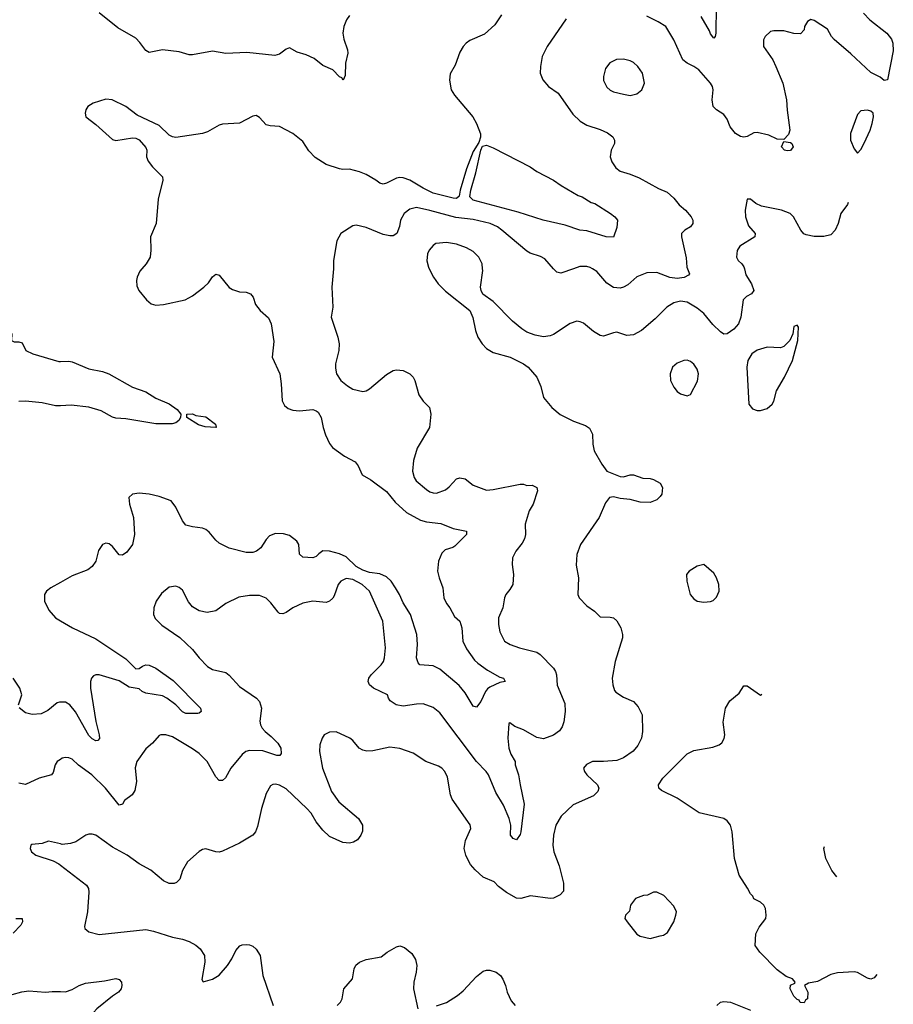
# Model space of a CAD drawing. Header units: inches. Extents: x 1173000 to 1307049, y 522583 to 678455.
# Tile 391 of 617: x 1289755 to 1294985, y 575597 to 581490. Entities that reach past the tile are written whole.
import ezdxf

# ---------------------------------------------------------------- set-up
doc = ezdxf.new("R2010")
doc.units = ezdxf.units.IN
doc.header["$MEASUREMENT"] = 0
for name, color, linetype in [('B2587', 7, 'Continuous'), ('B2597', 7, 'Continuous'), ('B2598', 7, 'Continuous')]:
    doc.layers.add(name, color=color, linetype=linetype)

msp = doc.modelspace()

# ---------------------------------------------------------------- linework, layer by layer
at = {"layer": 'B2587', "color": 5}
for points, elevation in [([(1289546.3, 580000), (1289552.5, 579992.5), (1289595.3, 579870), (1289615.8, 579775.8), (1289656.3, 579670), (1289670.4, 579650.4), (1289698.8, 579630), (1289707.3, 579610), (1289706, 579570), (1289722.8, 579562.8), (1289750, 579563), (1289770, 579556), (1289792.4, 579510), (1289834, 579490), (1289990, 579444.2), (1290000, 579444.5)], 880), ([(1290000, 579180.2), (1289970, 579179.2), (1289890, 579197.3), (1289790, 579208), (1289750, 579204.7)], 880), ([(1290000, 578122.8), (1289940.7, 578090), (1289916.3, 578070), (1289903, 578050), (1289903.1, 578010), (1289930, 577956.3), (1289970.5, 577910), (1290000, 577892.3)], 920), ([(1289748.6, 577390), (1289767.7, 577450), (1289756.8, 577490), (1289716.9, 577550)], 920), ([(1290000, 577406.3), (1289993.4, 577406.6), (1289978.8, 577401.2), (1289924.6, 577355.4), (1289884.3, 577335.7), (1289830, 577330.8), (1289790, 577341.7), (1289751.1, 577371.1)], 920), ([(1290000, 577063.1), (1289978.8, 577050), (1289967.7, 577030), (1289955.2, 576984.8), (1289944.7, 576970), (1289871.3, 576950), (1289790, 576913.3), (1289750, 576920.5)], 940), ([(1290000, 576556.7), (1289927.1, 576572.9), (1289890, 576559), (1289827.1, 576552.9), (1289822, 576550), (1289818, 576530), (1289826, 576510), (1289851.3, 576490), (1289955.8, 576455.8), (1289990, 576438), (1290000, 576430.3)], 960), ([(1289731.6, 576111.6), (1289770.7, 576110), (1289772.2, 576090), (1289761.3, 576070), (1289716.7, 576023.3)], 940), ([(1289710, 575655.8), (1289767.4, 575672.6), (1289810, 575678.3), (1289910, 575668.9), (1289950, 575674.6), (1290000, 575673.3)], 940)]:
    msp.add_lwpolyline(points, dxfattribs=dict(at, elevation=elevation))
at = {"layer": 'B2597', "color": 5}
for points, elevation in [([(1292206.4, 580000), (1292232, 579950), (1292260.9, 579910), (1292304.6, 579864.6), (1292450.6, 579750), (1292467.1, 579707.1), (1292483, 579630), (1292498, 579590), (1292523, 579550), (1292550, 579523), (1292590, 579499.1), (1292690.6, 579470.6), (1292770, 579431), (1292798, 579410), (1292850.8, 579350), (1292874.9, 579294.9), (1292890.8, 579230), (1292940.7, 579170), (1292990, 579128), (1293070, 579087.7), (1293142.5, 579062.5), (1293165.8, 579045.8), (1293184.9, 579010), (1293186, 578950), (1293194.9, 578910), (1293239.5, 578830), (1293268.9, 578788.9), (1293350, 578755.5), (1293370, 578753.4), (1293410, 578765.5), (1293430, 578765.5), (1293486, 578746), (1293530, 578744.9), (1293550, 578739.1), (1293590, 578716), (1293602, 578690), (1293598, 578650), (1293590, 578637.2), (1293570, 578616), (1293530, 578600.9), (1293470, 578603.6), (1293410, 578619.5), (1293350, 578624.5), (1293310, 578634), (1293286, 578630), (1293261.4, 578598.6), (1293224.4, 578510), (1293113.1, 578350), (1293090.3, 578290), (1293085.5, 578225.5), (1293101.1, 578150), (1293096.5, 578050), (1293104.2, 578030), (1293150, 577982.6), (1293196.4, 577950), (1293230, 577915.5), (1293290, 577914.9), (1293310.6, 577910), (1293330, 577893), (1293353.4, 577850), (1293363.1, 577810), (1293363.1, 577790), (1293319.3, 577650), (1293302, 577550), (1293305.3, 577510), (1293315.6, 577475.6), (1293324.6, 577464.6), (1293370, 577435.3), (1293430, 577410.4), (1293458.2, 577378.2), (1293481.3, 577330), (1293482.6, 577230), (1293477, 577190), (1293454.7, 577145.3), (1293426.7, 577113.3), (1293370, 577072), (1293330, 577057), (1293250, 577049.6), (1293184.7, 577050), (1293147.3, 577032.7), (1293130.6, 577010), (1293135.5, 576990), (1293150, 576970.7), (1293214.8, 576910), (1293222, 576890), (1293216.3, 576870), (1293190, 576844.5), (1293069, 576791), (1292995.8, 576724.2), (1292964.9, 576670), (1292950.3, 576610), (1292946.5, 576550), (1292951.7, 576510), (1292985.2, 576425.2), (1293010, 576322), (1293010, 576275.3), (1292990, 576251.8), (1292950, 576233.3), (1292930, 576229.6), (1292813.2, 576246.8), (1292754, 576230), (1292730, 576232.7), (1292670, 576267), (1292622.2, 576302.2), (1292594.5, 576330), (1292530, 576358.9), (1292481.4, 576401.4), (1292453.8, 576433.8), (1292439.1, 576459.1), (1292425.2, 576490), (1292416.3, 576530), (1292423, 576577), (1292454.7, 576650), (1292451.1, 576671.1), (1292344.1, 576824.1), (1292334.3, 576850), (1292316.3, 576956.3), (1292299.5, 576990), (1292282, 577010), (1292261.8, 577021.8), (1292186.6, 577050), (1292110, 577100.4), (1292030, 577128.8), (1291970, 577135.5), (1291870, 577115), (1291833.1, 577113.1), (1291810, 577118.3), (1291787.6, 577130), (1291750, 577176.2), (1291732.3, 577190), (1291650, 577228), (1291610, 577226), (1291577.3, 577210), (1291565.5, 577190), (1291552.4, 577150), (1291550.5, 577109.5), (1291567, 577010), (1291622.3, 576870), (1291665.3, 576810), (1291782.3, 576710), (1291806.3, 576670), (1291806.8, 576633.2), (1291797.8, 576610), (1291777.5, 576582.5), (1291752.8, 576567.2), (1291730, 576562.5), (1291690, 576565.6), (1291610, 576601.7), (1291570, 576639.7), (1291529.7, 576690), (1291500.3, 576740.3), (1291474.7, 576770), (1291350, 576887.4), (1291310, 576908.2), (1291285.5, 576914.5), (1291270, 576913.6), (1291256.1, 576903.9), (1291230, 576859), (1291203.1, 576770), (1291178, 576662), (1291166.7, 576630), (1291151.2, 576608.8), (1291070, 576561.3), (1290970, 576513.3), (1290950, 576508), (1290930, 576509.6), (1290870, 576527), (1290850, 576523.7), (1290830, 576512.7), (1290759.1, 576450), (1290730, 576399), (1290713.4, 576346.6), (1290694.2, 576325.8), (1290680.5, 576319.5), (1290650, 576319.5), (1290616.6, 576336.6), (1290540.1, 576400.1), (1290470, 576438.4), (1290398, 576490), (1290310, 576538.7), (1290210, 576609.5), (1290190, 576615.6), (1290170, 576616.2), (1290151.3, 576610), (1290090.4, 576569.6), (1290059.9, 576560.1), (1290010, 576554.5), (1290000, 576556.7)], 960), ([(1290487.1, 580000), (1290474.5, 579985.5), (1290458.5, 579950), (1290454.6, 579930), (1290456.5, 579896.5), (1290468.4, 579870), (1290513.8, 579813.8), (1290542, 579790), (1290570, 579782), (1290615.2, 579784.8), (1290746.7, 579813.3), (1290790, 579837), (1290857.6, 579890), (1290884.5, 579915.5), (1290910, 579950.8), (1290930, 579966.8), (1290950, 579961), (1291010, 579886.8), (1291030, 579874.8), (1291070, 579860.7), (1291110, 579859.1), (1291136, 579850), (1291153.4, 579830), (1291166.2, 579786.2), (1291194.8, 579750), (1291245.1, 579705.1), (1291261.3, 579670), (1291275.9, 579564.1), (1291267.2, 579470), (1291311.6, 579370), (1291320.9, 579310), (1291325.5, 579210), (1291341.3, 579181.3), (1291363.2, 579163.2), (1291390, 579154), (1291430, 579150.3), (1291510, 579156.5), (1291530, 579150.3), (1291540.9, 579140.9), (1291559.2, 579110), (1291571.5, 579050), (1291586, 579006), (1291610, 578953.7), (1291628, 578930), (1291698.6, 578878.6), (1291763.6, 578843.6), (1291780.7, 578820.7), (1291805.3, 578765.3), (1291856.3, 578736.3), (1291950, 578667.3), (1292003, 578603), (1292070, 578541.7), (1292154.1, 578494.1), (1292190, 578485.3), (1292275.9, 578475.9), (1292350, 578445.3), (1292430.7, 578430), (1292430.4, 578410), (1292360.3, 578339.7), (1292348.8, 578331.2), (1292302.9, 578317.1), (1292281.7, 578298.3), (1292263, 578250), (1292257.1, 578190), (1292266.4, 578150), (1292288.9, 578090), (1292293.7, 578030), (1292310, 577995.5), (1292330.2, 577970.2), (1292358.2, 577918.2), (1292390.3, 577890), (1292401.8, 577850), (1292407.9, 577770), (1292430, 577724.4), (1292476.9, 577656.9), (1292498.2, 577638.2), (1292556.3, 577596.3), (1292630, 577554.4), (1292651.3, 577550), (1292662, 577530), (1292630, 577522.9), (1292570, 577496.2), (1292555.3, 577484.7), (1292543.7, 577470), (1292515.6, 577410), (1292490, 577375.1), (1292470, 577381.2), (1292421.6, 577461.6), (1292385.2, 577505.2), (1292270, 577603.5), (1292230, 577622.7), (1292150, 577629.6), (1292140.6, 577640.6), (1292129.8, 577670), (1292135.8, 577750), (1292132, 577810), (1292095.5, 577930), (1292050, 577999.3), (1292028.7, 578050), (1292005.4, 578090), (1291978.3, 578130), (1291950, 578156.6), (1291910, 578174.7), (1291850, 578182.1), (1291810, 578195), (1291770, 578218.5), (1291710, 578274.5), (1291670, 578293.5), (1291610.1, 578309.9), (1291569.6, 578310.4), (1291545.8, 578294.2), (1291530, 578276.8), (1291510.2, 578269.8), (1291450, 578272.6), (1291430.9, 578290.9), (1291425.4, 578350), (1291413.6, 578370), (1291370, 578402.4), (1291333.4, 578413.4), (1291285.5, 578414.5), (1291250, 578400.5), (1291230, 578378.4), (1291199.5, 578330), (1291173, 578310), (1291150, 578302.2), (1291110, 578302), (1291010, 578327.3), (1290950, 578357), (1290930, 578374.5), (1290890, 578423.6), (1290870, 578438.7), (1290850, 578447.8), (1290790, 578455.1), (1290750, 578466), (1290730, 578491.8), (1290690, 578573.6), (1290662, 578610), (1290590, 578637.4), (1290530, 578651.2), (1290470, 578656.3), (1290430.3, 578649.7), (1290408.2, 578630), (1290412.4, 578590), (1290436.1, 578510), (1290443.2, 578410), (1290430.3, 578350), (1290397.2, 578302.8), (1290370, 578284.5), (1290350, 578286.6), (1290310, 578337), (1290290, 578353.6), (1290270, 578357.6), (1290250.4, 578349.6), (1290227.4, 578312.6), (1290210.3, 578249.7), (1290190, 578218.4), (1290162.5, 578197.5), (1290070, 578161.6), (1290000, 578122.8)], 920), ([(1291633.1, 580000), (1291623.1, 579890), (1291630.4, 579770), (1291619.3, 579710), (1291659.5, 579590), (1291668.5, 579550), (1291666, 579510), (1291646, 579430), (1291645.3, 579405.3), (1291652, 579370), (1291678.4, 579330), (1291718, 579298), (1291750, 579278.9), (1291810, 579264.4), (1291830, 579268.2), (1291850, 579280.4), (1291950, 579366), (1291990, 579390.4), (1292010, 579394.9), (1292050, 579390.4), (1292090, 579370.4), (1292110.6, 579350), (1292120.5, 579330), (1292145.3, 579245.3), (1292170, 579206.8), (1292207.3, 579170), (1292215.5, 579130), (1292208.9, 579050), (1292134.8, 578925.2), (1292112.7, 578852.7), (1292107.3, 578787.3), (1292116.1, 578750), (1292129.4, 578729.4), (1292190, 578679), (1292210, 578664.9), (1292230, 578657.8), (1292250, 578657.3), (1292303.6, 578676.4), (1292326.3, 578693.7), (1292370, 578741.6), (1292390, 578748.2), (1292421.4, 578741.4), (1292470, 578703.8), (1292550, 578674), (1292590, 578677.8), (1292750.7, 578710.7), (1292770, 578711), (1292790, 578702.8), (1292823.6, 578703.6), (1292851.3, 578691.3), (1292854.8, 578670), (1292828, 578590), (1292804.9, 578550), (1292781.3, 578470), (1292782.3, 578410), (1292776.4, 578383.6), (1292763.4, 578356.6), (1292726, 578310), (1292706, 578270), (1292702.4, 578230), (1292712, 578170), (1292706.7, 578110), (1292690, 578079.3), (1292664.9, 578050), (1292656.3, 578030), (1292646.8, 577970), (1292621.3, 577910), (1292620.3, 577870), (1292630, 577826), (1292658, 577770), (1292690.2, 577750.2), (1292747.7, 577730), (1292850, 577704.9), (1292870, 577690.4), (1292950, 577608.8), (1292962.2, 577590), (1292968.3, 577570), (1292972.6, 577507.4), (1293018.5, 577398.5), (1293021, 577350), (1293012.1, 577287.9), (1293001.8, 577258.2), (1292985.8, 577234.2), (1292951.4, 577208.6), (1292890, 577186.5), (1292850, 577194.2), (1292770, 577240.3), (1292719.1, 577259.1), (1292690, 577282), (1292682.8, 577277.2), (1292677.8, 577190), (1292683.6, 577130), (1292694.7, 577094.7), (1292721.3, 577050), (1292722, 577030), (1292742, 576970), (1292750.2, 576910), (1292775.1, 576795.1), (1292754, 576630), (1292750, 576614), (1292730, 576581.2), (1292710, 576589), (1292692.7, 576610), (1292695.1, 576670), (1292685.1, 576710), (1292651.8, 576790), (1292604.4, 576864.4), (1292561.1, 576970), (1292547.8, 576990), (1292489.8, 577050), (1292270, 577342.4), (1292230, 577372.8), (1292170, 577395.1), (1292130, 577394.5), (1292050, 577382), (1292009.3, 577390), (1291973.6, 577413.6), (1291962.7, 577430), (1291957.2, 577450), (1291872.7, 577490), (1291849.5, 577510), (1291840.7, 577530), (1291845.1, 577550), (1291859.6, 577570), (1291919.6, 577630), (1291933, 577650), (1291939.7, 577670), (1291944, 577730), (1291929.7, 577890), (1291849.8, 578070), (1291805.6, 578110), (1291750, 578139), (1291710, 578145.5), (1291677.4, 578130), (1291661.2, 578110), (1291638.3, 578041.7), (1291630, 578028), (1291609.2, 578010.8), (1291590, 578002), (1291510, 578009.7), (1291450, 577998.7), (1291390, 577971), (1291350, 577942.4), (1291330, 577933.6), (1291310, 577937), (1291303.3, 577943.3), (1291259.5, 577999.5), (1291230, 578027.6), (1291190, 578044.2), (1291130, 578044), (1291066.4, 578033.6), (1290990, 577995.6), (1290930, 577951.3), (1290877.2, 577942.8), (1290830, 577951.5), (1290790, 577976.2), (1290766.4, 578006.4), (1290730, 578076), (1290710, 578092.3), (1290690, 578099.5), (1290650, 578093.6), (1290603.2, 578056.8), (1290571.7, 578010), (1290558, 577970), (1290555.8, 577930), (1290565.7, 577905.7), (1290606.8, 577866.8), (1290713, 577793), (1290790, 577721.3), (1290830, 577670.4), (1290879.9, 577619.9), (1290910, 577602), (1290990, 577583), (1291010, 577567.7), (1291070, 577499.3), (1291173, 577430), (1291190.5, 577410), (1291203, 577370), (1291192.8, 577292.8), (1291196.4, 577270), (1291206.7, 577250), (1291225.3, 577230), (1291261, 577201), (1291300.4, 577160.4), (1291317.4, 577130), (1291320.7, 577099.3), (1291313.2, 577086.8), (1291293.7, 577086.3), (1291210, 577114.6), (1291130, 577115.4), (1291109.6, 577110.4), (1291086.9, 577093.1), (1291019.1, 577010), (1290986.4, 576953.6), (1290970, 576937), (1290950, 576937), (1290930, 576959.5), (1290876.8, 577050), (1290830, 577098.9), (1290790, 577127.1), (1290670, 577197.4), (1290630, 577210.8), (1290601, 577210), (1290590, 577205.1), (1290550, 577160.9), (1290510, 577126), (1290456.4, 577050), (1290446.9, 577013.1), (1290453.7, 576930), (1290443.9, 576876.1), (1290428.2, 576851.8), (1290382, 576818), (1290370, 576795.3), (1290350, 576789.4), (1290268.7, 576890), (1290186.4, 576970), (1290107.6, 577027.6), (1290070, 577063.6), (1290050, 577071.5), (1290030, 577073.6), (1290010.4, 577069.6), (1290000, 577063.1)], 940), ([(1294093.4, 580000), (1294102.7, 579962.7), (1294136.5, 579910), (1294150.4, 579870), (1294136, 579850), (1294105.4, 579834.6), (1294085.9, 579814.1), (1294071, 579710), (1294058.4, 579670), (1294030, 579637.6), (1293990, 579609.7), (1293970, 579608.3), (1293950, 579623.1), (1293905.1, 579665.1), (1293850, 579731), (1293810, 579764.4), (1293750, 579799.7), (1293710, 579805.1), (1293670, 579796.3), (1293628, 579770), (1293559.3, 579700.7), (1293477.1, 579630), (1293430, 579603.5), (1293390, 579600.5), (1293330, 579619.5), (1293310, 579617), (1293250, 579597), (1293230, 579599.5), (1293190, 579623.6), (1293130, 579674), (1293110, 579682.9), (1293090, 579685.1), (1293050, 579671.8), (1292950, 579606.6), (1292930, 579598), (1292890, 579592), (1292841.6, 579601.6), (1292790, 579620.9), (1292760.1, 579640.1), (1292705.7, 579685.7), (1292590, 579803.7), (1292528, 579848), (1292517, 579870), (1292513.6, 579890), (1292526.6, 579990), (1292525.7, 580000)], 960), ([(1293070.4, 580000), (1292994.2, 579974.2), (1292970, 579979.5), (1292951.3, 580000)], 940), ([(1293753.4, 580000), (1293765.5, 579970), (1293757.8, 579962.2), (1293731.8, 579948.2), (1293690, 579941.9), (1293647.4, 579947.4), (1293570, 579976.8), (1293510, 579974.5), (1293448.9, 579951.1), (1293396, 579904), (1293370, 579888.8), (1293350, 579884.1), (1293310, 579887.8), (1293270, 579913.1), (1293210, 579983.5), (1293183, 580000)], 940), ([(1290000, 579444.5), (1290050, 579446), (1290070, 579442.4), (1290170, 579400.2), (1290250, 579384.2), (1290288, 579370), (1290430, 579291.8), (1290510, 579262.4), (1290570, 579224.9), (1290650, 579190.4), (1290697.2, 579157.2), (1290719.1, 579130), (1290717.1, 579110), (1290708.1, 579091.9), (1290690, 579078), (1290667.6, 579072.4), (1290570, 579071.6), (1290390, 579102.3), (1290330, 579104.9), (1290310, 579111.9), (1290243.1, 579150), (1290170, 579171.9), (1290062.5, 579182.5), (1290000, 579180.2)], 880), ([(1290000, 577892.3), (1290070.4, 577850), (1290210, 577783.8), (1290390, 577665.4), (1290450, 577605.3), (1290470, 577606.7), (1290490, 577622), (1290510, 577629.2), (1290530, 577627.5), (1290570.1, 577610.1), (1290674.8, 577534.8), (1290838, 577370), (1290841.1, 577350), (1290830, 577339.7), (1290821.5, 577338.5), (1290750, 577337.4), (1290730, 577347.2), (1290689.7, 577390), (1290635.6, 577430), (1290610, 577443.2), (1290510, 577459.8), (1290487.6, 577470), (1290470, 577486), (1290410, 577496.1), (1290350, 577532.9), (1290231.5, 577568.5), (1290210.2, 577569.8), (1290196.3, 577563.7), (1290184.9, 577550), (1290179.6, 577530), (1290178.6, 577490), (1290211, 577290), (1290231, 577210), (1290232.4, 577187.6), (1290223.9, 577176.1), (1290210, 577173.5), (1290190, 577185.8), (1290170, 577207), (1290090, 577347.7), (1290055.8, 577390), (1290030, 577405), (1290000, 577406.3)], 920), ([(1294885.7, 575775.5), (1294870, 575755.1), (1294850, 575747.8), (1294830, 575754), (1294770, 575786.9), (1294750, 575791), (1294650, 575786), (1294610, 575776.2), (1294530, 575734), (1294476, 575724), (1294452, 575710), (1294472, 575670), (1294471.3, 575630), (1294458, 575622), (1294450, 575606), (1294427.3, 575607.3), (1294422, 575622), (1294410, 575626), (1294390, 575646), (1294368, 575690), (1294368.7, 575711.3), (1294395.3, 575724.7), (1294398, 575730), (1294382, 575750), (1294342.7, 575762.7), (1294290, 575803.7), (1294185.2, 575910), (1294158, 575950), (1294160.7, 576019.3), (1294180.7, 576059.3), (1294221.2, 576110), (1294224, 576130), (1294219, 576170), (1294208.7, 576190), (1294190, 576208.7), (1294150, 576228.7), (1294144, 576244), (1294130, 576258), (1294112.7, 576292.7), (1294062, 576370), (1294034, 576470), (1294019.6, 576630), (1294009.5, 576670), (1293990, 576696), (1293970, 576709.5), (1293822.3, 576742.3), (1293690, 576832), (1293596.5, 576876.5), (1293582, 576890), (1293579.3, 576910), (1293604.5, 576950), (1293750, 577096.5), (1293790, 577116), (1293903.9, 577136.1), (1293942, 577150), (1293958.4, 577161.6), (1293972.1, 577187.9), (1293976, 577210), (1293966.2, 577286.2), (1293979.7, 577370), (1294005.6, 577414.4), (1294061.3, 577458.7), (1294090, 577502.8), (1294110, 577504), (1294190, 577447.3), (1294197.3, 577453.4)], 960), ([(1294645.7, 576359.3), (1294617.2, 576397.2), (1294581.2, 576470), (1294569.2, 576530), (1294571.7, 576542)], 940), ([(1290000, 576430.3), (1290155.5, 576310), (1290166.4, 576290), (1290168.7, 576268.7), (1290160.3, 576150), (1290143.8, 576063.8), (1290144.9, 576050), (1290170, 576030.5), (1290230, 576015.5), (1290510, 576044.4), (1290555.6, 576035.6), (1290670, 575999.1), (1290730, 575987.7), (1290770, 575973), (1290810.4, 575950.4), (1290834.8, 575930), (1290860.5, 575890), (1290864.4, 575850), (1290846.4, 575746.4), (1290852.7, 575732.7), (1290910, 575747.3), (1290950, 575770.8), (1290998.4, 575830), (1291025.6, 575870), (1291050, 575918.8), (1291073.4, 575946.6), (1291087, 575953), (1291110, 575954.6), (1291130, 575952.9), (1291150, 575944.4), (1291170, 575927.7), (1291195.3, 575890), (1291210.3, 575770), (1291271.7, 575590)], 960), ([(1291655.1, 575590), (1291676.2, 575610), (1291685.6, 575630), (1291695.6, 575690), (1291747, 575750), (1291757.4, 575810), (1291767.9, 575832.1), (1291789.8, 575850.2), (1291830, 575866.3), (1291919.6, 575880.4), (1291954, 575910), (1292010, 575940.7), (1292030, 575946.8), (1292058, 575938), (1292101.7, 575901.7), (1292124.4, 575864.4), (1292131.7, 575830), (1292127.8, 575790), (1292113.7, 575730), (1292113.4, 575690), (1292137.6, 575570)], 960), ([(1292250, 575587.2), (1292310, 575607.4), (1292376.2, 575650), (1292410, 575677.6), (1292490, 575764.4), (1292530, 575795.8), (1292550, 575802), (1292570, 575801.1), (1292607.3, 575790), (1292633, 575770), (1292647.1, 575747.1), (1292663, 575710), (1292673.4, 575670), (1292697.5, 575617.5), (1292721, 575590)], 960), ([(1290000, 575673.3), (1290030, 575672.6), (1290070, 575685), (1290110.5, 575709.5), (1290150, 575723.5), (1290263, 575737), (1290330, 575751.6), (1290350, 575746), (1290364.4, 575730), (1290367, 575710), (1290362.6, 575690), (1290347, 575670), (1290310, 575646.2), (1290216.2, 575570), (1290145.2, 575490), (1290105.4, 575430), (1290094, 575390), (1290097.8, 575370), (1290128.8, 575290), (1290128.5, 575270), (1290118, 575250), (1290088, 575232), (1290029.1, 575210.9), (1290000, 575203.9)], 940), ([(1293929, 575590), (1293949.5, 575610.5), (1293970, 575614), (1294010, 575610.5), (1294130, 575561.6)], 960)]:
    msp.add_lwpolyline(points, dxfattribs=dict(at, elevation=elevation))
for points, elevation in [([(1294410, 579662), (1294390, 579653.2), (1294382.8, 579610), (1294364.9, 579570), (1294330, 579534.5), (1294310, 579526), (1294230, 579529.7), (1294170, 579512.2), (1294138, 579490), (1294114.4, 579450), (1294107.5, 579410), (1294120.3, 579190), (1294142, 579162), (1294170, 579150.4), (1294190.4, 579150.4), (1294230, 579164.2), (1294259.6, 579190), (1294270, 579207.3), (1294286, 579270), (1294333.6, 579350), (1294380.7, 579450), (1294412.3, 579570), (1294417.2, 579650)], 980), ([(1293750, 579451.6), (1293730, 579451.5), (1293690, 579435.6), (1293663, 579410), (1293648.2, 579370), (1293650.5, 579330), (1293670.5, 579290), (1293690, 579265.5), (1293710, 579250.6), (1293750, 579239.1), (1293770, 579247.3), (1293812.2, 579327.8), (1293818.3, 579370), (1293810, 579399.3), (1293790, 579429.5), (1293770, 579445.1)], 980), ([(1290930, 579049.6), (1290865.7, 579054.3), (1290825.6, 579065.6), (1290756, 579110), (1290755.3, 579130), (1290790, 579132.3), (1290810, 579122.3), (1290870, 579113.5), (1290927.3, 579070), (1290930.6, 579050.6), (1290934, 579050)], 880), ([(1293850, 578228.7), (1293810, 578219), (1293762, 578190), (1293746.8, 578170), (1293748, 578130), (1293768, 578050), (1293790, 578024), (1293810, 578010.6), (1293850, 578003.8), (1293890, 578007.7), (1293906.6, 578013.4), (1293926.8, 578033.2), (1293941.2, 578070), (1293939.3, 578110), (1293926.6, 578150), (1293910, 578177.2)], 980), ([(1293570, 576268.7), (1293550, 576268), (1293514, 576250), (1293490, 576248.7), (1293442, 576230), (1293411.3, 576190), (1293405.4, 576154.6), (1293382, 576130), (1293378, 576110), (1293390.8, 576090), (1293450, 576017.3), (1293470, 576004.9), (1293530, 575990.5), (1293590, 576006.7), (1293608, 576012), (1293632.4, 576027.6), (1293670, 576091.3), (1293683.7, 576130), (1293686, 576150), (1293670, 576184), (1293610, 576248.7)], 980)]:
    msp.add_lwpolyline(points, close=True, dxfattribs=dict(at, elevation=elevation))
at = {"layer": 'B2598', "color": 5}
for points, elevation in [([(1293923.6, 581570), (1293923, 581410), (1293918.8, 581390), (1293910, 581379), (1293890, 581405.2), (1293883.9, 581423.9), (1293835.3, 581510)], 920), ([(1292640.2, 581519.8), (1292599.4, 581460.6), (1292536.9, 581403.1), (1292450, 581365.1), (1292427.7, 581350), (1292410, 581329.3), (1292390, 581296), (1292362, 581218), (1292332.8, 581167.2), (1292328.8, 581128.8), (1292338.4, 581070), (1292358.7, 581038.7), (1292468.5, 580910), (1292490.3, 580870), (1292512.7, 580807.3), (1292513, 580787), (1292503.8, 580756.2), (1292470, 580701.2), (1292430, 580598), (1292391.8, 580470), (1292386.5, 580433.5), (1292370, 580419.7), (1292350, 580421.3), (1292230, 580453), (1292170, 580482.3), (1292090, 580530.9), (1292050, 580544.1), (1292030, 580546.5), (1292010, 580542.5), (1291950, 580511.1), (1291930, 580506), (1291910, 580511.6), (1291887.3, 580530), (1291830, 580563.7), (1291790, 580579.8), (1291730, 580594.8), (1291690, 580593.1), (1291670, 580596.8), (1291590, 580622.9), (1291524.7, 580664.7), (1291486.3, 580706.3), (1291450, 580761.7), (1291390, 580809.7), (1291310, 580851.5), (1291254.7, 580854.7), (1291230, 580862), (1291190, 580905.2), (1291170, 580917.2), (1291150, 580913.2), (1291070, 580872), (1290970, 580865.1), (1290950, 580858.4), (1290879.9, 580820.1), (1290850.3, 580809.7), (1290690, 580786.3), (1290669.7, 580789.7), (1290650, 580799.5), (1290590, 580856.2), (1290458, 580918), (1290390, 580971.5), (1290308.7, 581010), (1290270, 581015.6), (1290196, 580990), (1290162.8, 580970), (1290150.8, 580950), (1290146.8, 580930), (1290151, 580910), (1290210, 580864), (1290310, 580773.4), (1290330, 580767.7), (1290430, 580783), (1290450, 580780.7), (1290470, 580770.7), (1290510, 580726), (1290515.8, 580710), (1290514.9, 580670), (1290524.2, 580644.2), (1290550.5, 580610), (1290610.5, 580550), (1290613, 580530), (1290583.4, 580416.6), (1290572.4, 580270), (1290538.4, 580190), (1290540.4, 580110), (1290536, 580070), (1290513.1, 580030), (1290487.1, 580000)], 920), ([(1291730, 581515.3), (1291711.8, 581490), (1291696.3, 581450), (1291690.2, 581410), (1291694.8, 581374.8), (1291716.5, 581310), (1291718.9, 581290), (1291706, 581230), (1291702.8, 581157.2), (1291690.6, 581129.4), (1291683.2, 581143.2), (1291670, 581149.4), (1291629.8, 581189.8), (1291570, 581215.6), (1291518.2, 581258.2), (1291470, 581280.3), (1291415.5, 581295.5), (1291370, 581321.1), (1291350, 581313.3), (1291310, 581283.5), (1291282.9, 581277.1), (1291114.7, 581294.7), (1290990, 581287.3), (1290910, 581302.3), (1290790, 581279.7), (1290770, 581280.9), (1290710, 581297.3), (1290610, 581309.2), (1290530, 581294.2), (1290510, 581306.5), (1290474.5, 581354.5), (1290450, 581379), (1290342.4, 581442.4), (1290231.5, 581531.5)], 880), ([(1293025.4, 581494.6), (1292913.4, 581330), (1292883.1, 581270), (1292872.2, 581210), (1292870.4, 581170), (1292886, 581130), (1292920.7, 581090), (1292978, 581050), (1293065.7, 580925.7), (1293110, 580882.3), (1293150, 580859), (1293230, 580832.6), (1293273.2, 580813.2), (1293304.9, 580790), (1293316.3, 580770), (1293315.5, 580750), (1293295.5, 580710), (1293290.4, 580670), (1293298.8, 580638.8), (1293323.8, 580603.8), (1293350, 580584), (1293410, 580566), (1293463.1, 580543.1), (1293579.5, 580479.5), (1293630, 580457.4), (1293670, 580422.6), (1293702.3, 580382.3), (1293740.4, 580350), (1293774.9, 580310), (1293784.9, 580290), (1293784.9, 580270), (1293770.6, 580250), (1293737.3, 580230), (1293717.3, 580210), (1293716.8, 580203.2), (1293716.3, 580190), (1293745.2, 580065.2), (1293749.5, 580009.5), (1293753.4, 580000)], 940), ([(1294807.1, 581530), (1294844.7, 581490), (1294944.9, 581410), (1294973.1, 581373.1), (1294982.6, 581350), (1294984.6, 581304.6), (1294950, 581129.7), (1294930, 581125.6), (1294906.3, 581146.3), (1294850, 581174.7), (1294730, 581286.6), (1294631, 581371), (1294613.8, 581390), (1294590, 581432.8), (1294510, 581486), (1294490, 581491.5), (1294470, 581479.3), (1294453.4, 581450), (1294450.4, 581429.6), (1294430, 581406), (1294390, 581407.3), (1294330, 581424.5), (1294270, 581424.5), (1294250, 581419.3), (1294217.3, 581390), (1294208.2, 581370), (1294208.4, 581330), (1294263.1, 581250), (1294281.3, 581210), (1294324.2, 581110), (1294345.8, 581010), (1294349, 580949), (1294365.7, 580830), (1294356.2, 580803.8), (1294330, 580774), (1294290, 580775.6), (1294239.8, 580799.8), (1294170, 580816.2), (1294150, 580813.7), (1294110, 580791.5), (1294090, 580786.4), (1294070, 580791.4), (1294039.8, 580810), (1294008.6, 580848.6), (1293990, 580894.5), (1293970, 580923.6), (1293926.6, 580950), (1293906, 580970), (1293901.1, 581010), (1293906.6, 581070), (1293902.6, 581090), (1293889.7, 581110), (1293820.5, 581190), (1293790, 581211), (1293749.8, 581229.8), (1293725.6, 581250), (1293670, 581369), (1293622, 581450), (1293578, 581478), (1293510, 581511.6)], 940), ([(1292951.3, 580000), (1292898.2, 580058.2), (1292873, 580073), (1292810, 580092.4), (1292790, 580104), (1292641.4, 580230), (1292614.8, 580250), (1292572.2, 580270), (1292470, 580294.4), (1292365.7, 580305.7), (1292210, 580349.1), (1292130, 580365.6), (1292090, 580357.2), (1292056, 580330), (1292035.2, 580290), (1292027.8, 580252.2), (1292012.4, 580210), (1291990, 580197), (1291970, 580196.2), (1291930, 580205.1), (1291830, 580247), (1291770, 580261.2), (1291750, 580256), (1291678, 580210), (1291653.2, 580166.8), (1291632.7, 580050), (1291634, 580010), (1291633.1, 580000)], 940), ([(1294713.9, 580395.3), (1294710, 580384), (1294670.7, 580330), (1294654.4, 580270), (1294636, 580230), (1294610, 580203.1), (1294568.1, 580191.9), (1294510, 580193.3), (1294462.5, 580202.5), (1294449.7, 580209.7), (1294431.8, 580230), (1294387.3, 580310), (1294367, 580330), (1294316, 580350), (1294194.9, 580374.9), (1294162, 580390), (1294130, 580417.2), (1294110, 580415.3), (1294097, 580350), (1294100.3, 580310), (1294117.5, 580257.5), (1294158, 580210), (1294156.3, 580190), (1294065.5, 580134.5), (1294050, 580109.3), (1294046, 580070), (1294056.5, 580050), (1294078, 580030), (1294090.8, 580010.8), (1294093.4, 580000)], 960), ([(1292525.7, 580000), (1292523, 580030), (1292503.6, 580070), (1292470, 580102.4), (1292430, 580124), (1292370, 580146.6), (1292310, 580156.4), (1292246.8, 580150), (1292230, 580139.5), (1292205.5, 580110), (1292195.5, 580090), (1292192.8, 580047.2), (1292201.3, 580010), (1292206.4, 580000)], 960), ([(1293183, 580000), (1293170, 580008), (1293150, 580013.8), (1293107.5, 580012.5), (1293070.4, 580000)], 940)]:
    msp.add_lwpolyline(points, dxfattribs=dict(at, elevation=elevation))
for points, elevation in [([(1293370, 581254.3), (1293327.6, 581252.4), (1293287.9, 581232.1), (1293261.6, 581198.4), (1293248.9, 581151.1), (1293250, 581126), (1293270, 581086), (1293289.2, 581069.2), (1293310, 581058.7), (1293370, 581043.7), (1293410, 581037.6), (1293450, 581046), (1293479.5, 581070), (1293495.1, 581110), (1293482.4, 581170), (1293456.3, 581210), (1293430, 581234.3), (1293410, 581245.1)], 960), ([(1294830, 580949.3), (1294790, 580944), (1294770, 580922), (1294727.7, 580810), (1294727.7, 580770), (1294750, 580718), (1294770, 580691.3), (1294790, 580714), (1294810, 580750.6), (1294845.6, 580830), (1294857.8, 580870), (1294866, 580910), (1294863.7, 580930), (1294850, 580943.7)], 960), ([(1293310, 580188.7), (1293266, 580190), (1293150, 580226), (1293108, 580230), (1293020.2, 580260.2), (1292888, 580290), (1292738.4, 580338.4), (1292468.7, 580410), (1292449.3, 580430), (1292455.1, 580470), (1292485.8, 580574.2), (1292516, 580710), (1292526, 580734), (1292550, 580738.8), (1292590, 580722.8), (1292810, 580610.7), (1292850, 580581), (1292951, 580530), (1292997.1, 580497.1), (1293098, 580438), (1293122, 580430), (1293176.8, 580396.8), (1293198, 580390), (1293291.3, 580330), (1293318, 580310), (1293334, 580290), (1293330, 580246)], 920), ([(1294350, 580705.7), (1294334, 580710), (1294315.1, 580730), (1294330, 580762), (1294370, 580756.3), (1294377.3, 580750), (1294384.9, 580730), (1294370, 580708.2)], 940)]:
    msp.add_lwpolyline(points, close=True, dxfattribs=dict(at, elevation=elevation))

doc.saveas('drawing.dxf')
